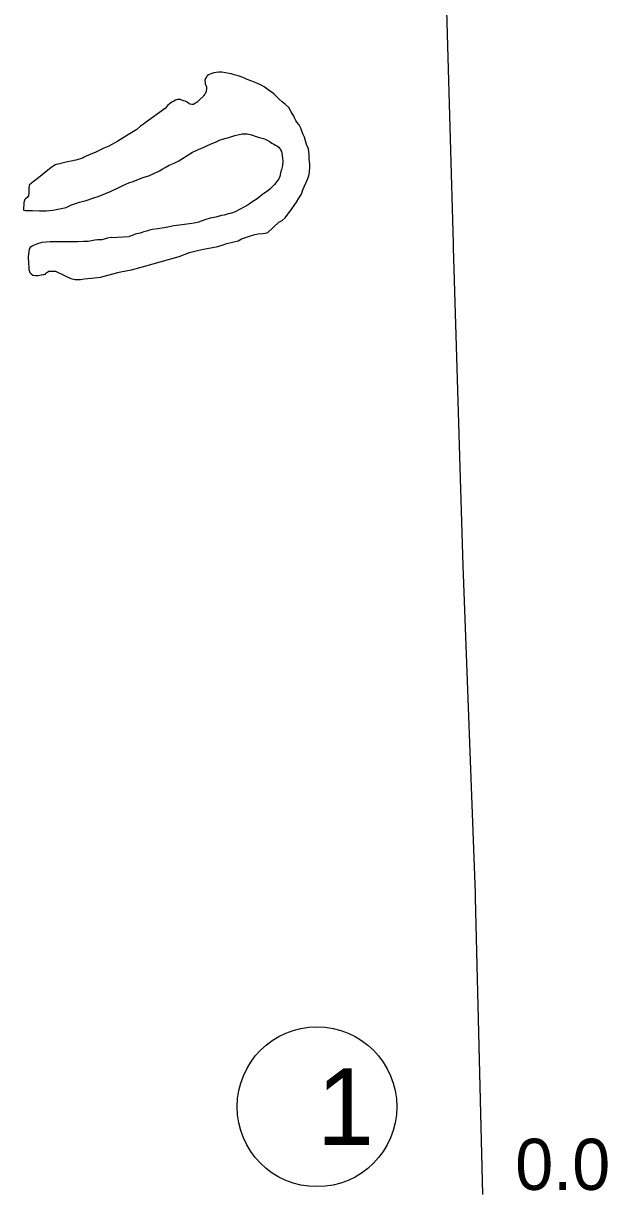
# Model space of a CAD drawing. Extents: x -939622 to -934222, y 1383701 to 1385301.
# Drawn here: x -935682.28 to -935667.8, y 1384477.66 to 1384506.69 of the extents above; entities that cross this region are included whole.
import ezdxf

# ---------------------------------------------------------------- set-up
doc = ezdxf.new("R2010")
doc.units = 0
for name, color, linetype in [('2', 7, 'Continuous'), ('25', 7, 'Continuous'), ('Level 2', 7, 'Continuous'), ('Level 27', 7, 'Continuous'), ('Level 9', 7, 'Continuous')]:
    doc.layers.add(name, color=color, linetype=linetype)

msp = doc.modelspace()

# ---------------------------------------------------------------- linework, layer by layer
at = {"layer": '2'}
msp.add_lwpolyline([(-935670.895, 1384477.663), (-935671.081, 1384485.016), (-935671.076, 1384485.136), (-935671.385, 1384493.243), (-935671.621, 1384501.136), (-935671.624, 1384501.232), (-935671.845, 1384509.026), (-935672.169, 1384517.03), (-935672.169, 1384517.108), (-935672.293, 1384520.559)], dxfattribs=at)
at = {"layer": 'Level 2'}
msp.add_lwpolyline([(-935670.895, 1384477.671), (-935671.081, 1384485.016), (-935671.076, 1384485.136), (-935671.385, 1384493.243), (-935671.621, 1384501.136), (-935671.624, 1384501.232), (-935671.845, 1384509.026), (-935672.169, 1384517.03), (-935672.169, 1384517.108), (-935672.293, 1384520.559)], dxfattribs=at)
at = {"layer": 'Level 27'}
msp.add_circle((-935675.008, 1384479.839), 1.98, dxfattribs=at)
at = {"layer": 'Level 9'}
for points in [[(-935675.874, 1384504.747), (-935675.942, 1384504.808), (-935676.001, 1384504.87), (-935676.072, 1384504.931), (-935676.115, 1384504.971), (-935676.188, 1384505.017), (-935676.317, 1384505.112), (-935676.388, 1384505.155), (-935676.5, 1384505.208), (-935676.619, 1384505.259), (-935676.737, 1384505.3), (-935676.801, 1384505.328), (-935676.883, 1384505.359), (-935676.962, 1384505.386), (-935677.064, 1384505.41), (-935677.131, 1384505.438), (-935677.183, 1384505.448), (-935677.273, 1384505.466), (-935677.37, 1384505.481), (-935677.438, 1384505.482), (-935677.507, 1384505.468), (-935677.561, 1384505.46), (-935677.611, 1384505.449), (-935677.7, 1384505.413), (-935677.729, 1384505.391), (-935677.74, 1384505.373), (-935677.766, 1384505.342), (-935677.785, 1384505.281), (-935677.783, 1384505.224), (-935677.776, 1384505.185), (-935677.747, 1384505.12), (-935677.743, 1384505.075), (-935677.758, 1384505.002), (-935677.783, 1384504.944), (-935677.794, 1384504.926), (-935677.817, 1384504.895), (-935677.832, 1384504.876), (-935677.902, 1384504.811), (-935677.928, 1384504.783), (-935677.957, 1384504.755), (-935677.986, 1384504.73), (-935678, 1384504.723), (-935678.021, 1384504.707), (-935678.056, 1384504.685), (-935678.071, 1384504.679), (-935678.11, 1384504.681), (-935678.155, 1384504.688), (-935678.186, 1384504.702), (-935678.229, 1384504.734), (-935678.274, 1384504.756), (-935678.311, 1384504.77), (-935678.356, 1384504.784), (-935678.39, 1384504.798), (-935678.432, 1384504.805), (-935678.465, 1384504.804), (-935678.512, 1384504.785), (-935678.559, 1384504.759), (-935678.606, 1384504.731), (-935678.714, 1384504.649), (-935678.763, 1384504.59), (-935679.269, 1384504.224), (-935679.304, 1384504.19), (-935679.38, 1384504.143), (-935679.477, 1384504.058), (-935679.676, 1384503.931), (-935679.946, 1384503.769), (-935680.17, 1384503.647), (-935680.288, 1384503.595), (-935680.409, 1384503.537), (-935680.506, 1384503.489), (-935680.613, 1384503.443), (-935680.728, 1384503.394), (-935680.778, 1384503.369), (-935680.816, 1384503.349), (-935680.867, 1384503.333), (-935680.982, 1384503.299), (-935681.098, 1384503.271), (-935681.188, 1384503.253), (-935681.322, 1384503.225), (-935681.426, 1384503.2), (-935681.473, 1384503.19), (-935681.494, 1384503.18), (-935681.529, 1384503.158), (-935681.555, 1384503.139), (-935681.6, 1384503.113), (-935681.912, 1384502.862), (-935682.011, 1384502.784), (-935682.075, 1384502.737), (-935682.09, 1384502.721), (-935682.137, 1384502.686), (-935682.142, 1384502.677), (-935682.142, 1384502.662), (-935682.144, 1384502.65), (-935682.146, 1384502.62), (-935682.154, 1384502.577), (-935682.153, 1384502.532), (-935682.149, 1384502.523), (-935682.151, 1384502.481), (-935682.155, 1384502.436), (-935682.161, 1384502.412), (-935682.189, 1384502.369)], [(-935680.109, 1384501.38), (-935680.196, 1384501.362), (-935680.341, 1384501.324), (-935680.446, 1384501.324), (-935680.518, 1384501.313), (-935680.681, 1384501.28), (-935680.798, 1384501.279), (-935680.933, 1384501.275), (-935681.074, 1384501.27), (-935681.2, 1384501.272), (-935681.362, 1384501.276), (-935681.622, 1384501.274), (-935681.724, 1384501.267), (-935681.831, 1384501.261), (-935681.938, 1384501.227), (-935682.021, 1384501.188), (-935682.08, 1384501.159), (-935682.118, 1384501.131), (-935682.14, 1384501.088), (-935682.16, 1384500.973), (-935682.164, 1384500.898), (-935682.158, 1384500.726), (-935682.153, 1384500.648), (-935682.148, 1384500.588), (-935682.124, 1384500.514), (-935682.093, 1384500.479), (-935682.05, 1384500.45), (-935681.987, 1384500.443), (-935681.924, 1384500.436), (-935681.835, 1384500.46), (-935681.799, 1384500.461), (-935681.778, 1384500.465), (-935681.739, 1384500.475), (-935681.725, 1384500.494), (-935681.652, 1384500.544), (-935681.637, 1384500.545), (-935681.613, 1384500.549), (-935681.562, 1384500.544), (-935681.499, 1384500.549), (-935681.49, 1384500.543), (-935681.423, 1384500.51), (-935681.314, 1384500.465), (-935681.231, 1384500.423), (-935681.109, 1384500.363), (-935681.004, 1384500.34), (-935680.872, 1384500.341), (-935680.779, 1384500.356), (-935680.597, 1384500.374), (-935680.37, 1384500.399), (-935679.943, 1384500.516), (-935679.833, 1384500.537), (-935679.603, 1384500.584), (-935679.271, 1384500.667), (-935678.897, 1384500.778), (-935678.422, 1384500.911), (-935678.17, 1384501.013), (-935677.968, 1384501.055), (-935677.817, 1384501.094), (-935677.596, 1384501.134), (-935677.465, 1384501.159), (-935677.329, 1384501.203), (-935677.24, 1384501.23), (-935676.96, 1384501.299), (-935676.875, 1384501.344), (-935676.801, 1384501.373), (-935676.653, 1384501.426), (-935676.552, 1384501.457), (-935676.466, 1384501.469), (-935676.358, 1384501.481), (-935676.286, 1384501.486), (-935676.227, 1384501.503), (-935675.951, 1384501.762), (-935675.874, 1384501.804), (-935675.793, 1384501.867), (-935675.629, 1384502.092), (-935675.572, 1384502.178), (-935675.512, 1384502.255), (-935675.456, 1384502.359), (-935675.393, 1384502.455), (-935675.357, 1384502.564), (-935675.249, 1384502.802), (-935675.207, 1384502.909), (-935675.189, 1384503), (-935675.182, 1384503.13), (-935675.187, 1384503.205), (-935675.203, 1384503.325), (-935675.204, 1384503.433), (-935675.215, 1384503.58), (-935675.266, 1384503.687), (-935675.32, 1384503.865), (-935675.356, 1384503.952), (-935675.411, 1384504.094), (-935675.447, 1384504.171), (-935675.503, 1384504.239), (-935675.535, 1384504.283), (-935675.561, 1384504.348), (-935675.58, 1384504.39), (-935675.65, 1384504.499), (-935675.704, 1384504.599), (-935675.788, 1384504.678), (-935675.874, 1384504.747)], [(-935682.189, 1384502.369), (-935682.23, 1384502.34), (-935682.247, 1384502.319), (-935682.267, 1384502.27), (-935682.272, 1384502.246), (-935682.276, 1384502.191), (-935682.278, 1384502.173), (-935682.283, 1384502.134), (-935682.279, 1384502.116), (-935682.279, 1384502.101), (-935682.282, 1384502.101), (-935682.284, 1384502.077), (-935682.284, 1384502.068), (-935682.278, 1384502.062), (-935682.232, 1384502.054), (-935682.058, 1384502.048), (-935681.884, 1384502.038), (-935681.72, 1384502.041), (-935681.556, 1384502.061), (-935681.222, 1384502.126), (-935681.092, 1384502.194), (-935680.891, 1384502.257), (-935680.725, 1384502.302), (-935680.535, 1384502.365), (-935680.431, 1384502.399), (-935680.251, 1384502.468), (-935680.109, 1384502.53), (-935679.917, 1384502.617), (-935679.805, 1384502.681), (-935679.669, 1384502.74), (-935679.565, 1384502.767), (-935679.465, 1384502.81), (-935679.326, 1384502.868), (-935679.178, 1384502.912), (-935678.909, 1384503.035), (-935678.847, 1384503.073), (-935678.771, 1384503.115), (-935678.671, 1384503.172), (-935678.547, 1384503.225), (-935678.432, 1384503.283), (-935678.097, 1384503.498), (-935677.947, 1384503.563), (-935677.752, 1384503.642), (-935677.631, 1384503.703), (-935677.527, 1384503.742), (-935677.406, 1384503.801), (-935677.255, 1384503.845), (-935677.196, 1384503.859), (-935677.116, 1384503.885), (-935677.044, 1384503.912), (-935676.863, 1384503.954), (-935676.812, 1384503.952), (-935676.776, 1384503.953), (-935676.737, 1384503.949), (-935676.631, 1384503.925), (-935676.513, 1384503.887), (-935676.462, 1384503.87), (-935676.404, 1384503.854), (-935676.332, 1384503.833), (-935676.292, 1384503.819), (-935676.243, 1384503.793), (-935676.192, 1384503.768), (-935676.124, 1384503.722), (-935676.081, 1384503.696), (-935676.039, 1384503.671), (-935675.999, 1384503.651), (-935675.974, 1384503.633), (-935675.947, 1384503.61), (-935675.928, 1384503.584), (-935675.912, 1384503.551), (-935675.889, 1384503.51), (-935675.879, 1384503.471), (-935675.874, 1384503.414), (-935675.863, 1384503.336), (-935675.858, 1384503.273), (-935675.863, 1384503.168), (-935675.887, 1384503.065), (-935675.911, 1384502.985), (-935675.932, 1384502.895), (-935675.957, 1384502.837), (-935676.025, 1384502.738), (-935676.063, 1384502.695), (-935676.103, 1384502.651), (-935676.164, 1384502.586), (-935676.231, 1384502.533), (-935676.346, 1384502.451), (-935676.492, 1384502.341), (-935676.624, 1384502.258), (-935676.717, 1384502.192), (-935677.018, 1384502.025), (-935677.08, 1384502.002), (-935677.16, 1384501.976), (-935677.208, 1384501.971), (-935677.305, 1384501.938), (-935677.377, 1384501.929), (-935677.513, 1384501.889), (-935677.656, 1384501.86), (-935677.763, 1384501.83), (-935677.79, 1384501.823), (-935677.944, 1384501.761), (-935678.048, 1384501.739)], [(-935678.048, 1384501.739), (-935678.346, 1384501.699), (-935678.555, 1384501.668), (-935678.745, 1384501.632), (-935678.954, 1384501.595), (-935679.094, 1384501.576), (-935679.156, 1384501.559), (-935679.198, 1384501.545), (-935679.302, 1384501.524), (-935679.388, 1384501.491), (-935679.516, 1384501.463), (-935679.587, 1384501.433), (-935679.667, 1384501.406)], [(-935680.109, 1384501.38), (-935679.667, 1384501.406)]]:
    msp.add_lwpolyline(points, dxfattribs=at)

# ---------------------------------------------------------------- texts
at = {"layer": '25'}
msp.add_text('0.0', height=1.2672, dxfattribs=at).set_placement((-935670.094, 1384477.779))
at = {"layer": 'Level 27'}
msp.add_text('1', height=1.901, dxfattribs=at).set_placement((-935675.008, 1384478.889))

doc.saveas('drawing.dxf')
